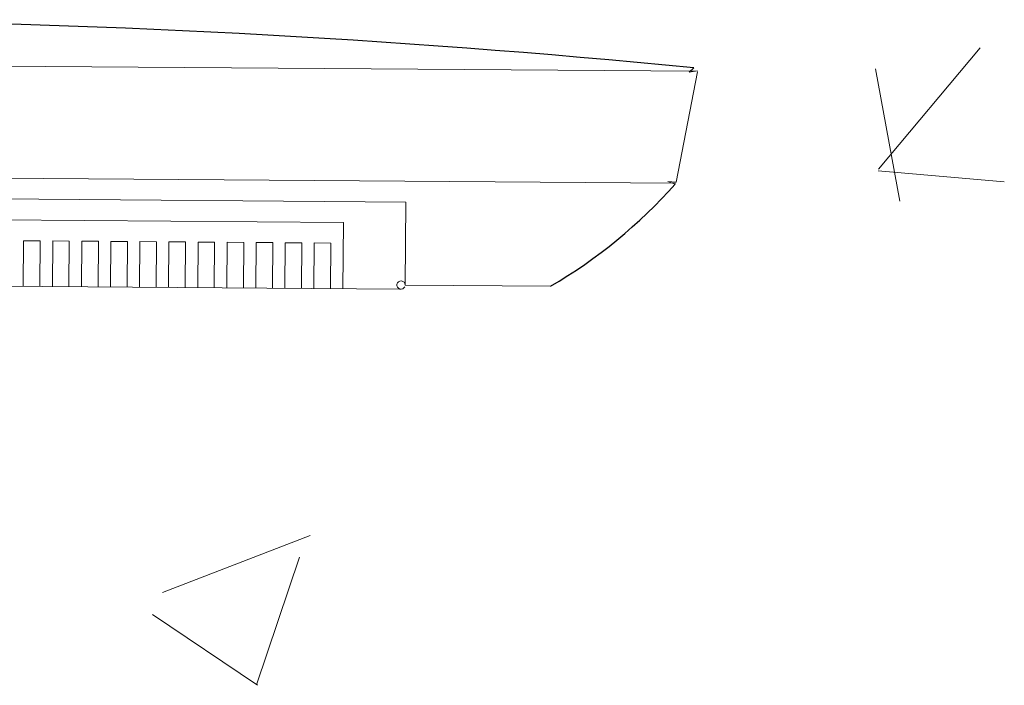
# Model space of a CAD drawing. Header units: feet. Extents: x 8 to 127, y 6 to 90.
# Tile 312 of 538: x 46.9132 to 47.0318, y 50.142 to 50.2221. Entities that reach past the tile are written whole.
import ezdxf

# ---------------------------------------------------------------- set-up
doc = ezdxf.new("R2010")
doc.units = ezdxf.units.FT
doc.header["$MEASUREMENT"] = 0
doc.layers.add('MOBILIÁRIO2', color=250, linetype='Continuous')
doc.layers.add('NO ESPESSURA', color=250, linetype='Continuous')

msp = doc.modelspace()

# ---------------------------------------------------------------- linework, layer by layer
at = {"layer": 'MOBILIÁRIO2', "lineweight": 5}
for p, q in [((46.7673646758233, 50.21756642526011), (46.99484796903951, 50.21587605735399)), ((46.7673646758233, 50.21756642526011), (46.99484796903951, 50.21587605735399)), ((46.99227805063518, 50.20252939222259), (46.99483998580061, 50.21581396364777)), ((46.99227805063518, 50.20252939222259), (46.99483998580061, 50.21581396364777)), ((46.99384091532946, 50.21578348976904), (46.99440293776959, 50.21627962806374)), ((46.99384091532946, 50.21578348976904), (46.99440293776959, 50.21627962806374)), ((46.99484810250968, 50.21593911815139), (46.99384091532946, 50.21578348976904)), ((46.99484810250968, 50.21593911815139), (46.99384091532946, 50.21578348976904)), ((46.76977880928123, 50.20404818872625), (46.99223156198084, 50.20239505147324)), ((46.76977880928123, 50.20404818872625), (46.99223156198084, 50.20239505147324)), ((46.992160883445, 50.2022919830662), (46.99128709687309, 50.20262407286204)), ((46.99128709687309, 50.20262407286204), (46.99227805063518, 50.20252939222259)), ((46.992160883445, 50.2022919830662), (46.99128709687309, 50.20262407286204)), ((46.99128709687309, 50.20262407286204), (46.99227805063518, 50.20252939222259)), ((46.9597199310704, 50.20013559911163), (46.8022534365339, 50.20130777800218)), ((46.9597199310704, 50.20013559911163), (46.8022534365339, 50.20130777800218)), ((46.95964592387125, 50.19013587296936), (46.9597199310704, 50.20013559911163)), ((46.95964592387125, 50.19013587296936), (46.9597199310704, 50.20013559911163)), ((46.80972015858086, 50.19875244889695), (46.95221620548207, 50.19769106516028)), ((46.80972015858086, 50.19875244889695), (46.95221620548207, 50.19769106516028)), ((46.95221620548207, 50.19769106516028), (46.95215699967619, 50.18969128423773)), ((46.95221620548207, 50.19769106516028), (46.95215699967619, 50.18969128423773)), ((46.91369875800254, 50.1954760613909), (46.91365805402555, 50.18997621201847)), ((46.91369875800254, 50.1954760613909), (46.91365805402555, 50.18997621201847)), ((46.91569870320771, 50.19546125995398), (46.91369875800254, 50.1954760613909)), ((46.91569870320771, 50.19546125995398), (46.91369875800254, 50.1954760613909)), ((46.91565799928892, 50.189961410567), (46.91569870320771, 50.19546125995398)), ((46.91565799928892, 50.189961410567), (46.91569870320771, 50.19546125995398)), ((46.91719866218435, 50.19545015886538), (46.91715795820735, 50.18995030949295)), ((46.91719866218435, 50.19545015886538), (46.91715795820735, 50.18995030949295)), ((46.91919860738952, 50.19543535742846), (46.91719866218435, 50.19545015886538)), ((46.91919860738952, 50.19543535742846), (46.91719866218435, 50.19545015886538)), ((46.91915790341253, 50.18993550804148), (46.91919860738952, 50.19543535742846)), ((46.91915790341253, 50.18993550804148), (46.91919860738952, 50.19543535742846)), ((46.92069856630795, 50.19542425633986), (46.92065786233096, 50.18992440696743)), ((46.92069856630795, 50.19542425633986), (46.92065786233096, 50.18992440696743)), ((46.92269851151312, 50.19540945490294), (46.92069856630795, 50.19542425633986)), ((46.92269851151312, 50.19540945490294), (46.92069856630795, 50.19542425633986)), ((46.92265780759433, 50.18990960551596), (46.92269851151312, 50.19540945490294)), ((46.92265780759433, 50.18990960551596), (46.92269851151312, 50.19540945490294)), ((46.92419847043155, 50.19539835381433), (46.92415776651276, 50.18989850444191)), ((46.92419847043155, 50.19539835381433), (46.92415776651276, 50.18989850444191)), ((46.92619841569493, 50.19538355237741), (46.92419847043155, 50.19539835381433)), ((46.92619841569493, 50.19538355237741), (46.92419847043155, 50.19539835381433)), ((46.92615771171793, 50.18988370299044), (46.92619841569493, 50.19538355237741)), ((46.92615771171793, 50.18988370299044), (46.92619841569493, 50.19538355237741)), ((46.92769837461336, 50.19537245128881), (46.92765767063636, 50.18987260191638)), ((46.92769837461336, 50.19537245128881), (46.92765767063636, 50.18987260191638)), ((46.92969831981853, 50.19535764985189), (46.92769837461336, 50.19537245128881)), ((46.92969831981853, 50.19535764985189), (46.92769837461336, 50.19537245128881)), ((46.92965761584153, 50.18985780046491), (46.92969831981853, 50.19535764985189)), ((46.92965761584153, 50.18985780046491), (46.92969831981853, 50.19535764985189)), ((46.93119827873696, 50.19534654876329), (46.93115757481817, 50.18984669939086)), ((46.93119827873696, 50.19534654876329), (46.93115757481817, 50.18984669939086)), ((46.93319822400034, 50.19533174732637), (46.93119827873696, 50.19534654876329)), ((46.93319822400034, 50.19533174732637), (46.93119827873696, 50.19534654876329)), ((46.93315752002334, 50.18983189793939), (46.93319822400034, 50.19533174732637)), ((46.93315752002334, 50.18983189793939), (46.93319822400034, 50.19533174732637)), ((46.93469818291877, 50.19532064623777), (46.93465747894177, 50.18982079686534)), ((46.93469818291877, 50.19532064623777), (46.93465747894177, 50.18982079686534)), ((46.93669812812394, 50.19530584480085), (46.93469818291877, 50.19532064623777)), ((46.93669812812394, 50.19530584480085), (46.93469818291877, 50.19532064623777)), ((46.93665742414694, 50.18980599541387), (46.93669812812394, 50.19530584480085)), ((46.93665742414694, 50.18980599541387), (46.93669812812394, 50.19530584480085)), ((46.93819808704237, 50.19529474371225), (46.93815738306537, 50.18979489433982)), ((46.93819808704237, 50.19529474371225), (46.93815738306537, 50.18979489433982)), ((46.94019803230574, 50.19527994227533), (46.93819808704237, 50.19529474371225)), ((46.94019803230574, 50.19527994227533), (46.93819808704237, 50.19529474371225)), ((46.94015732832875, 50.1897800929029), (46.94019803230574, 50.19527994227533)), ((46.94015732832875, 50.1897800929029), (46.94019803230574, 50.19527994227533)), ((46.94169799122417, 50.19526884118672), (46.94165728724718, 50.1897689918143)), ((46.94169799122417, 50.19526884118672), (46.94165728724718, 50.1897689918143)), ((46.94369793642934, 50.19525403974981), (46.94169799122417, 50.19526884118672)), ((46.94369793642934, 50.19525403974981), (46.94169799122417, 50.19526884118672)), ((46.94365723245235, 50.18975419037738), (46.94369793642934, 50.19525403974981)), ((46.94365723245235, 50.18975419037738), (46.94369793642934, 50.19525403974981)), ((46.94519789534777, 50.1952429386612), (46.94515719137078, 50.18974308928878)), ((46.94519789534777, 50.1952429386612), (46.94515719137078, 50.18974308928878)), ((46.94719784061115, 50.19522813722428), (46.94519789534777, 50.1952429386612)), ((46.94719784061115, 50.19522813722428), (46.94519789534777, 50.1952429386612)), ((46.94715713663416, 50.18972828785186), (46.94719784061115, 50.19522813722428)), ((46.94715713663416, 50.18972828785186), (46.94719784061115, 50.19522813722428)), ((46.94869779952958, 50.19521703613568), (46.94865709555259, 50.18971718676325)), ((46.94869779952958, 50.19521703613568), (46.94865709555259, 50.18971718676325)), ((46.95069774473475, 50.19520223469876), (46.94869779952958, 50.19521703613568)), ((46.95069774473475, 50.19520223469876), (46.94869779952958, 50.19521703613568)), ((46.95065704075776, 50.18970238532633), (46.95069774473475, 50.19520223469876)), ((46.95065704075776, 50.18970238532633), (46.95069774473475, 50.19520223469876)), ((46.80267571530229, 50.19080436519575), (46.95914223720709, 50.18963958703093)), ((46.80267571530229, 50.19080436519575), (46.95914223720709, 50.18963958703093)), ((46.95964592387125, 50.19013587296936), (46.97716001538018, 50.19000625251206)), ((46.95964592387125, 50.19013587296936), (46.97716001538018, 50.19000625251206))]:
    msp.add_line(p, q, dxfattribs=at)
at = {"layer": 'MOBILIÁRIO2'}
for centre, radius, start, end in [((46.87583069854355, 49.00723403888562), 1.214845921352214, 84.39886022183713, 94.75122580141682), ((46.87583069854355, 49.00723403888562), 1.214845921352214, 84.39886022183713, 94.75122580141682), ((46.994340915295, 50.21578348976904), 0.0004999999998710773, 0, 0), ((46.994340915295, 50.21578348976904), 0.0004999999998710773, 0, 0), ((46.9461502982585, 50.24316998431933), 0.06154660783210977, 300.2544591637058, 318.3805830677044), ((46.9461502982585, 50.24316998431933), 0.06154660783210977, 300.2544591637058, 318.3805830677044), ((46.99178709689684, 50.20262407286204), 0.0004999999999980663, 0, 0), ((46.99178709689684, 50.20262407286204), 0.0004999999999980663, 0, 0)]:
    msp.add_arc(centre, radius, start, end, dxfattribs=at)
at = {"layer": 'MOBILIÁRIO2', "lineweight": 5}
msp.add_arc((46.9591459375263, 50.19013957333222), 0.0005, 0, 336.9561010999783, dxfattribs=at)
msp.add_arc((46.9591459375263, 50.19013957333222), 0.0005, 0, 336.9561010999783, dxfattribs=at)
at = {"layer": 'NO ESPESSURA', "linetype": 'Continuous', "lineweight": 5}
for p, q in [((47.01662698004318, 50.20410474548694), (47.02887208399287, 50.21869789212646)), ((47.01920369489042, 50.20022913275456), (47.01626679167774, 50.21615053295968)), ((47.01660783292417, 50.20388491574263), (47.03178984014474, 50.20255666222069)), ((46.93043890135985, 50.15315381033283), (46.94822360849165, 50.15998071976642)), ((46.94174956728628, 50.1420327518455), (46.94689974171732, 50.15738176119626)), ((46.92923301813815, 50.15049368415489), (46.9418675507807, 50.14197158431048))]:
    msp.add_line(p, q, dxfattribs=at)

doc.saveas('drawing.dxf')
